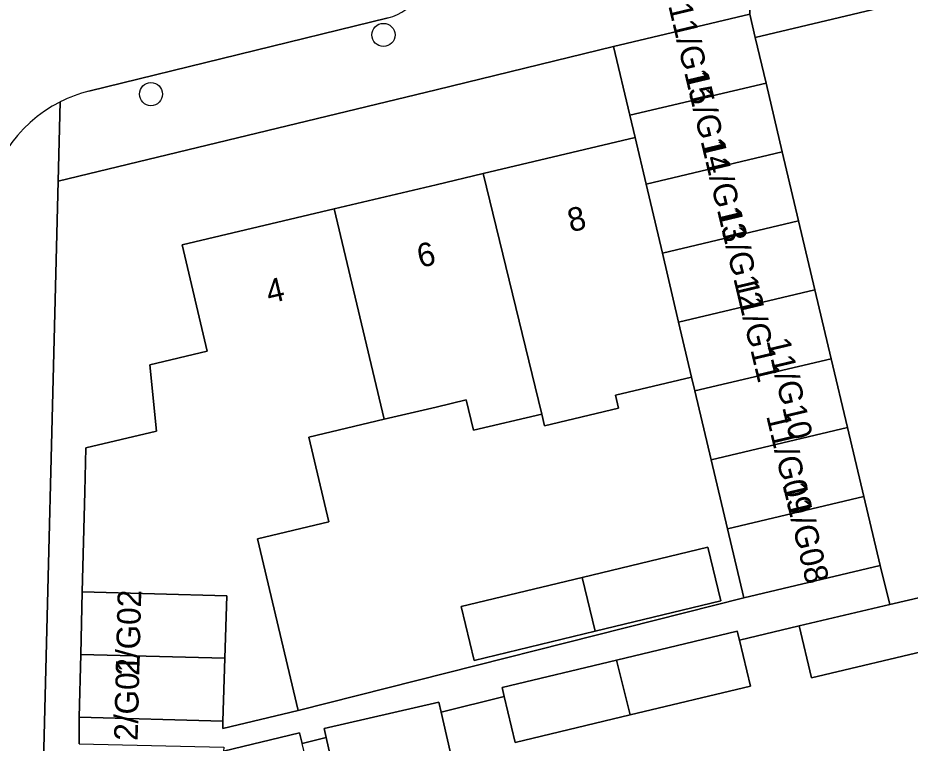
# Model space of a CAD drawing. Extents: x 162082 to 163401, y 388089 to 388636.
# Drawn here: x 162982.28 to 163020.09, y 388130.23 to 388160.96 of the extents above; entities that cross this region are included whole.
import ezdxf

# ---------------------------------------------------------------- set-up
doc = ezdxf.new("R2010")
doc.units = 0
for name, color, linetype in [('IMGEO_Boom', 7, 'Continuous'), ('IMGEO_Erf', 7, 'Continuous'), ('IMGEO_Pand', 7, 'Continuous'), ('IMGEO_Pand_nummerreeks', 7, 'Continuous'), ('IMGEO_Rijbaan_lokaal_open', 7, 'Continuous'), ('IMGEO_Voetpad_open', 7, 'Continuous')]:
    doc.layers.add(name, color=color, linetype=linetype)

msp = doc.modelspace()

# ---------------------------------------------------------------- linework, layer by layer
at = {"layer": 'IMGEO_Boom'}
for centre in [(162997.773, 388160.238), (162987.922, 388157.727)]:
    msp.add_circle(centre, 0.489, dxfattribs=at)
at = {"layer": 'IMGEO_Erf'}
for points in [[(162984.88, 388130.204), (162984.88, 388131.337), (162984.946, 388133.989), (162985.012, 388136.641), (162985.117, 388140.885), (162985.163, 388142.746), (162988.151, 388143.454), (162987.876, 388146.263), (162990.309, 388146.839), (162989.242, 388151.344), (162995.687, 388152.87), (163000, 388153.891), (163001.99, 388154.362), (163008.439, 388155.888), (163008.216, 388156.831), (163007.525, 388159.751), (163000, 388157.905), (162983.995, 388154.044), (162983.292, 388126.643)], [(163021.147, 388134.239), (163015.911, 388133.001), (163015.392, 388135.197), (163012.854, 388134.588), (163013.32, 388132.643), (163008.227, 388131.425), (163003.357, 388130.259), (163002.888, 388132.215), (163000.215, 388131.551), (163000.709, 388129.388)], [(162995.842, 388128.278), (162995.34, 388130.478), (162994.322, 388130.219)]]:
    msp.add_lwpolyline(points, dxfattribs=at)
for points in [[(163011.656, 388142.232), (163010.965, 388145.151), (163010.827, 388145.732), (163007.604, 388144.969), (163007.733, 388144.423), (163004.596, 388143.68), (163004.479, 388144.174), (163001.581, 388143.489), (163001.277, 388144.774), (163000, 388144.472), (162997.798, 388143.951), (162994.606, 388143.195), (162995.456, 388139.605), (162992.441, 388138.891), (162994.164, 388131.611), (163013.038, 388136.394), (163012.347, 388139.313)], [(163006.19, 388137.246), (163011.522, 388138.53), (163012.07, 388136.254), (163006.747, 388134.974), (163001.616, 388133.739), (163001.069, 388136.014)]]:
    msp.add_lwpolyline(points, close=True, dxfattribs=at)
at = {"layer": 'IMGEO_Pand'}
for points in [[(163013.524, 388160.125), (163013.29, 388161.115), (163007.525, 388159.751), (163008.216, 388156.831), (163013.981, 388158.196)], [(163008.439, 388155.888), (163008.904, 388153.911), (163014.672, 388155.277), (163013.981, 388158.196), (163008.216, 388156.831)], [(163001.99, 388154.362), (163004.479, 388144.174), (163004.596, 388143.68), (163007.733, 388144.423), (163007.604, 388144.969), (163010.827, 388145.732), (163010.277, 388148.071), (163009.59, 388150.991), (163008.904, 388153.911), (163008.439, 388155.888)], [(163008.904, 388153.911), (163009.59, 388150.991), (163015.363, 388152.358), (163014.672, 388155.277)], [(162995.687, 388152.87), (162997.798, 388143.951), (163000, 388144.472), (163001.277, 388144.774), (163001.581, 388143.489), (163004.479, 388144.174), (163001.99, 388154.362), (163000, 388153.891)], [(162995.687, 388152.87), (162989.242, 388151.344), (162990.309, 388146.839), (162987.876, 388146.263), (162988.151, 388143.454), (162985.163, 388142.746), (162985.117, 388140.885), (162985.012, 388136.641), (162991.132, 388136.478), (162991.053, 388133.835), (162990.972, 388131.168), (162990.963, 388130.853), (162994.164, 388131.611), (162992.441, 388138.891), (162995.456, 388139.605), (162994.606, 388143.195), (162997.798, 388143.951)], [(163016.054, 388149.439), (163015.363, 388152.358), (163009.59, 388150.991), (163010.277, 388148.071)], [(163016.054, 388149.439), (163010.277, 388148.071), (163010.827, 388145.732), (163010.965, 388145.151), (163016.745, 388146.519)], [(163016.745, 388146.519), (163010.965, 388145.151), (163011.656, 388142.232), (163017.436, 388143.6)], [(163011.656, 388142.232), (163012.347, 388139.313), (163018.127, 388140.681), (163017.436, 388143.6)], [(163012.347, 388139.313), (163013.038, 388136.394), (163018.818, 388137.762), (163018.127, 388140.681)], [(163006.19, 388137.246), (163006.747, 388134.974), (163012.07, 388136.254), (163011.522, 388138.53)], [(163006.19, 388137.246), (163001.069, 388136.014), (163001.616, 388133.739), (163006.747, 388134.974)], [(162991.132, 388136.478), (162985.012, 388136.641), (162984.946, 388133.989), (162991.053, 388133.835)], [(163020.627, 388136.435), (163019.223, 388136.103), (163015.392, 388135.197), (163015.911, 388133.001), (163021.147, 388134.239)], [(163012.854, 388134.588), (163012.763, 388134.969), (163007.649, 388133.745), (163008.227, 388131.425), (163013.32, 388132.643)], [(162991.053, 388133.835), (162984.946, 388133.989), (162984.88, 388131.337), (162990.972, 388131.168)], [(163007.649, 388133.745), (163002.8, 388132.584), (163002.888, 388132.215), (163003.357, 388130.259), (163008.227, 388131.425)], [(163000.215, 388131.551), (163000.121, 388131.964), (162995.254, 388130.853), (162995.34, 388130.478), (162995.842, 388128.278), (163000.709, 388129.388)], [(162994.322, 388130.219), (162994.209, 388130.666), (162991.001, 388129.89), (162991.001, 388126.47), (162995.024, 388127.441)]]:
    msp.add_lwpolyline(points, close=True, dxfattribs=at)
at = {"layer": 'IMGEO_Rijbaan_lokaal_open'}
for points in [[(163026.912, 388164.303), (163030.045, 388165.058), (163029.13, 388168.937), (163013.196, 388165.179), (163013.29, 388161.115), (163013.524, 388160.125), (163021.2, 388161.969), (163027.064, 388163.356)], [(163023.576, 388151.919), (163022.784, 388155.269), (163021.992, 388158.62), (163021.2, 388161.969), (163013.524, 388160.125), (163013.981, 388158.196), (163014.672, 388155.277), (163015.363, 388152.358), (163016.054, 388149.439), (163016.745, 388146.519), (163017.436, 388143.6), (163018.127, 388140.681), (163018.818, 388137.762), (163019.223, 388136.103), (163020.627, 388136.435), (163020.53, 388136.847), (163024.622, 388137.815), (163026.79, 388138.328), (163026.744, 388138.518), (163025.952, 388141.869), (163025.16, 388145.219), (163024.368, 388148.569)]]:
    msp.add_lwpolyline(points, close=True, dxfattribs=at)
msp.add_lwpolyline([(162985.285, 388157.849), (162997.969, 388160.96)], dxfattribs=at)
for centre, radius, start, end in [((162997.461, 388163.029), 2.13, 283.7891, 328.7261), ((162986.673, 388152.218), 5.8, 103.8504, 116.5508), ((162986.652, 388152.271), 5.742, 116.593, 178.2361)]:
    msp.add_arc(centre, radius, start, end, dxfattribs=at)
at = {"layer": 'IMGEO_Voetpad_open'}
for points in [[(163000, 388157.905), (163007.525, 388159.751), (163013.29, 388161.115), (163013.196, 388165.179), (163002.767, 388162.72), (162999.282, 388161.923)], [(162997.969, 388160.96), (162985.285, 388157.849)], [(162984.081, 388157.406), (162983.995, 388154.044), (163000, 388157.905)], [(162983.093, 388118.887), (162983.292, 388126.643), (162983.995, 388154.044), (162984.081, 388157.406)]]:
    msp.add_lwpolyline(points, dxfattribs=at)
msp.add_lwpolyline([(163007.649, 388133.745), (163012.763, 388134.969), (163012.854, 388134.588), (163015.392, 388135.197), (163019.223, 388136.103), (163018.818, 388137.762), (163013.038, 388136.394), (162994.164, 388131.611), (162990.963, 388130.853), (162990.972, 388131.168), (162984.88, 388131.337), (162984.88, 388130.204), (162991.005, 388130.066), (162991.001, 388129.89), (162994.209, 388130.666), (162994.322, 388130.219), (162995.34, 388130.478), (162995.254, 388130.853), (163000.121, 388131.964), (163000.215, 388131.551), (163002.888, 388132.215), (163002.8, 388132.584)], close=True, dxfattribs=at)
for centre, radius, start, end in [((162997.461, 388163.029), 2.13, 283.7891, 328.7261), ((162986.673, 388152.218), 5.8, 103.8504, 116.5508), ((162986.652, 388152.271), 5.742, 116.593, 178.2361)]:
    msp.add_arc(centre, radius, start, end, dxfattribs=at)

# ---------------------------------------------------------------- texts
at = {"layer": 'IMGEO_Pand_nummerreeks'}
for s, rotation, p in [('11/G15', 283.4185, (163009.836, 388161.481)), ('11/G14', 283.4194, (163010.531, 388158.568)), ('11/G13', 283.4194, (163011.226, 388155.656)), ('8', 13.3135, (163005.705, 388151.871)), ('11/G12', 283.4194, (163011.919, 388152.749)), ('6', 13.317, (162999.328, 388150.361)), ('4', 13.3155, (162992.929, 388148.846)), ('11/G11', 283.4194, (163012.641, 388149.723)), ('11/G10', 283.3182, (163013.995, 388147.285)), ('11/G09', 283.4194, (163013.984, 388144.096)), ('11/G08', 283.4194, (163014.68, 388141.177)), ('2/G02', 88.5735, (162987.424, 388133.075)), ('2/G01', 88.5735, (162987.356, 388130.319))]:
    msp.add_text(s, height=1, rotation=rotation, dxfattribs=at).set_placement(p)

doc.saveas('drawing.dxf')
